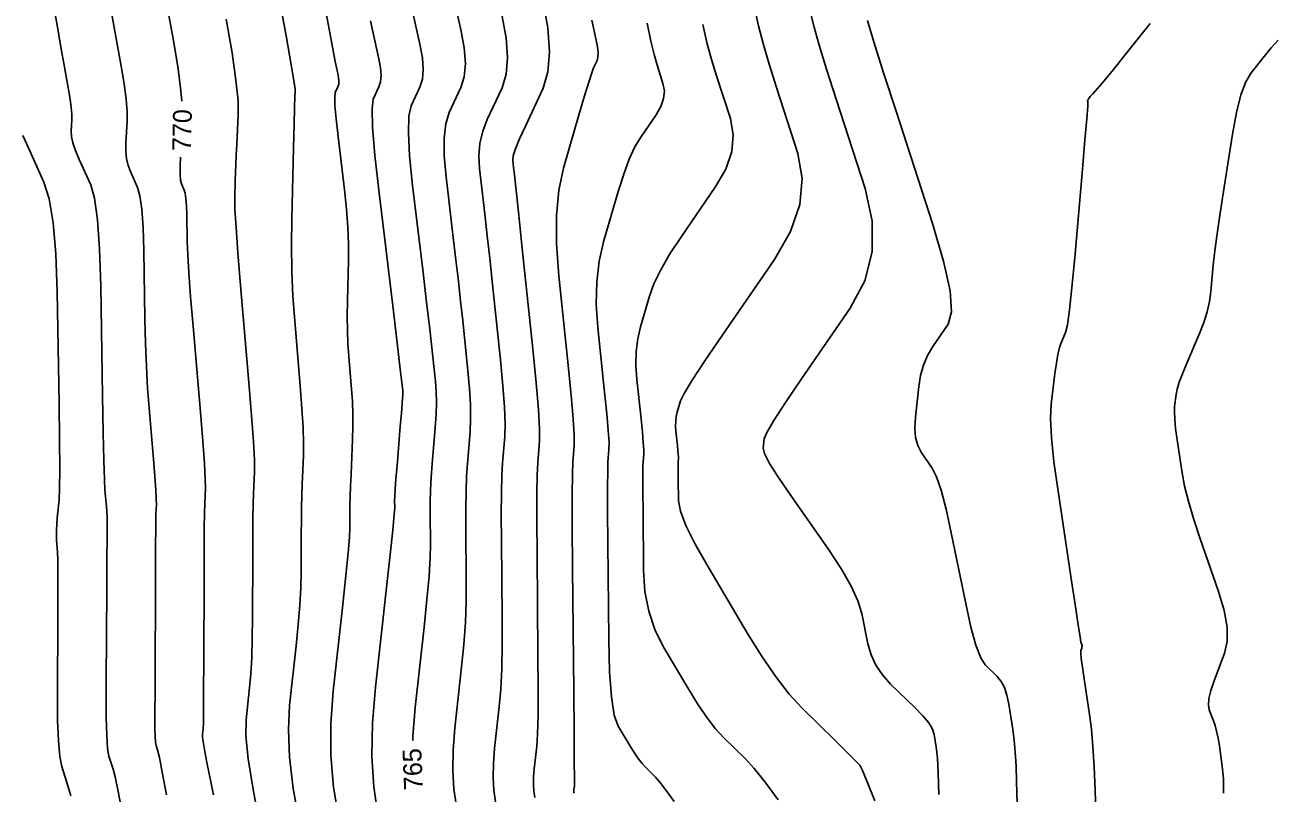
# Model space of a CAD drawing. Extents: x 2082232 to 2083549, y 592624 to 593832.
# Drawn here: x 2082571.85 to 2082618.39, y 593085.62 to 593114.26 of the extents above; entities that cross this region are included whole.
import ezdxf

# ---------------------------------------------------------------- set-up
doc = ezdxf.new("R2010")
doc.units = 0
doc.layers.add('DT_X_Contour_Major', color=7, linetype='Continuous')
doc.layers.add('DT_X_Contour_Minor', color=7, linetype='Continuous')

msp = doc.modelspace()

# ---------------------------------------------------------------- linework, layer by layer
at = {"layer": 'DT_X_Contour_Major'}
for points in [[(2082577.694, 593111.422), (2082577.663, 593111.807), (2082577.555, 593112.629), (2082577.394, 593113.601), (2082576.895, 593116.391)], [(2082586.309, 593087.578), (2082586.311, 593087.727), (2082586.4, 593088.81), (2082586.731, 593091.808), (2082586.839, 593092.844), (2082586.915, 593093.705), (2082586.959, 593094.391), (2082586.971, 593094.902), (2082586.961, 593096.029), (2082586.962, 593096.462), (2082586.976, 593096.917), (2082587, 593097.394), (2082587.036, 593097.892), (2082587.148, 593099.25), (2082587.18, 593099.739), (2082587.192, 593100.188), (2082587.185, 593100.596), (2082587.158, 593100.964), (2082587.06, 593101.892), (2082587.009, 593102.349), (2082586.932, 593103.024), (2082586.826, 593103.917), (2082586.694, 593105.027), (2082586.304, 593108.28), (2082586.191, 593109.38), (2082586.145, 593110.24), (2082586.166, 593110.861), (2082586.254, 593111.241), (2082586.577, 593111.937), (2082586.668, 593112.234), (2082586.698, 593112.601), (2082586.666, 593113.038), (2082586.573, 593113.547), (2082586.244, 593114.997)], [(2082596.062, 593085.309), (2082595.762, 593085.725), (2082595.527, 593086.028), (2082595.359, 593086.218), (2082594.998, 593086.575), (2082594.859, 593086.726), (2082594.713, 593086.912), (2082594.561, 593087.134), (2082594.401, 593087.391), (2082593.967, 593088.123), (2082593.823, 593088.531), (2082593.717, 593089.206), (2082593.648, 593090.148), (2082593.617, 593091.356), (2082593.584, 593094.934), (2082593.575, 593096.13), (2082593.573, 593097.033), (2082593.577, 593097.645), (2082593.588, 593097.964), (2082593.626, 593098.426), (2082593.627, 593098.69), (2082593.6, 593099.136), (2082593.546, 593099.763), (2082593.464, 593100.573), (2082593.21, 593102.975), (2082593.152, 593103.851), (2082593.169, 593104.677), (2082593.261, 593105.453), (2082593.427, 593106.179), (2082593.971, 593108.049), (2082594.176, 593108.702), (2082594.384, 593109.258), (2082594.595, 593109.716), (2082594.81, 593110.078), (2082595.385, 593110.912), (2082595.562, 593111.219), (2082595.664, 593111.516), (2082595.69, 593111.803), (2082595.64, 593112.08), (2082595.405, 593112.804), (2082595.307, 593113.153), (2082595.187, 593113.66), (2082595.048, 593114.324)], [(2082611.83, 593083.285), (2082611.755, 593085.733), (2082611.72, 593086.598), (2082611.674, 593087.357), (2082611.616, 593088.01), (2082611.546, 593088.558), (2082611.343, 593089.877), (2082611.278, 593090.314), (2082611.236, 593090.637), (2082611.216, 593090.844), (2082611.218, 593090.936), (2082611.253, 593091.03), (2082611.263, 593091.065), (2082611.267, 593091.099), (2082611.265, 593091.133), (2082611.257, 593091.166), (2082611.227, 593091.254), (2082611.194, 593091.431), (2082611.12, 593091.898), (2082611.004, 593092.655), (2082610.846, 593093.701), (2082610.37, 593096.877), (2082610.22, 593097.973), (2082610.128, 593098.878), (2082610.093, 593099.593), (2082610.116, 593100.117), (2082610.254, 593101.261), (2082610.308, 593101.654), (2082610.363, 593101.977), (2082610.422, 593102.229), (2082610.484, 593102.41), (2082610.652, 593102.799), (2082610.72, 593103.082), (2082610.8, 593103.639), (2082610.891, 593104.47), (2082610.994, 593105.575), (2082611.282, 593108.889), (2082611.376, 593109.978), (2082611.441, 593110.759), (2082611.478, 593111.233), (2082611.486, 593111.399), (2082611.469, 593111.432), (2082611.477, 593111.457), (2082611.512, 593111.509), (2082611.575, 593111.587), (2082611.665, 593111.692), (2082611.943, 593112.005), (2082612.078, 593112.163), (2082612.277, 593112.403), (2082612.538, 593112.724), (2082612.861, 593113.127), (2082613.809, 593114.31)], [(2082578.878, 593085.562), (2082578.635, 593086.763), (2082578.556, 593087.167), (2082578.502, 593087.477), (2082578.473, 593087.694), (2082578.469, 593087.818), (2082578.491, 593088.022), (2082578.499, 593088.236), (2082578.506, 593088.722), (2082578.511, 593089.481), (2082578.516, 593090.514), (2082578.525, 593093.631), (2082578.53, 593094.681), (2082578.536, 593095.494), (2082578.543, 593096.069), (2082578.551, 593096.406), (2082578.576, 593096.988), (2082578.571, 593097.329), (2082578.539, 593097.916), (2082578.478, 593098.748), (2082578.389, 593099.826), (2082578.116, 593103.027), (2082578.025, 593104.124), (2082577.959, 593105.015), (2082577.916, 593105.7), (2082577.898, 593106.179), (2082577.881, 593107.18), (2082577.871, 593107.52), (2082577.852, 593107.788), (2082577.825, 593107.983), (2082577.79, 593108.106), (2082577.684, 593108.339), (2082577.653, 593108.471), (2082577.637, 593108.694), (2082577.638, 593109.008), (2082577.651, 593109.325)]]:
    msp.add_lwpolyline(points, dxfattribs=at)
at = {"layer": 'DT_X_Contour_Minor'}
for points in [[(2082587.935, 593085.141), (2082587.84, 593085.772), (2082587.799, 593086.468), (2082587.813, 593087.227), (2082587.88, 593088.049), (2082588.131, 593090.327), (2082588.213, 593091.168), (2082588.269, 593091.983), (2082588.3, 593092.77), (2082588.306, 593093.532), (2082588.288, 593095.527), (2082588.286, 593096.236), (2082588.296, 593096.87), (2082588.316, 593097.427), (2082588.347, 593097.907), (2082588.444, 593099.085), (2082588.466, 593099.56), (2082588.461, 593100.098), (2082588.428, 593100.702), (2082588.368, 593101.37), (2082588.171, 593103.237), (2082588.093, 593103.956), (2082588.009, 593104.711), (2082587.917, 593105.504), (2082587.819, 593106.333), (2082587.548, 593108.593), (2082587.479, 593109.379), (2082587.477, 593110.04), (2082587.541, 593110.578), (2082587.671, 593110.991), (2082588.107, 593111.928), (2082588.229, 593112.326), (2082588.269, 593112.82), (2082588.227, 593113.41), (2082588.102, 593114.094), (2082587.658, 593116.046)], [(2082582.083, 593084.505), (2082581.853, 593085.798), (2082581.715, 593086.96), (2082581.67, 593087.99), (2082581.716, 593088.888), (2082581.96, 593091.107), (2082582.041, 593091.903), (2082582.099, 593092.624), (2082582.135, 593093.272), (2082582.148, 593093.847), (2082582.152, 593095.279), (2082582.156, 593095.799), (2082582.163, 593096.283), (2082582.174, 593096.731), (2082582.189, 593097.145), (2082582.234, 593098.199), (2082582.239, 593098.658), (2082582.22, 593099.246), (2082582.178, 593099.961), (2082582.112, 593100.805), (2082581.905, 593103.225), (2082581.84, 593104.144), (2082581.801, 593105.084), (2082581.787, 593106.046), (2082581.799, 593107.03), (2082581.864, 593109.682), (2082581.886, 593110.557), (2082581.902, 593111.194), (2082581.913, 593111.592), (2082581.918, 593111.752), (2082581.924, 593111.86), (2082581.887, 593112.109), (2082581.775, 593112.773), (2082581.585, 593113.852), (2082581.319, 593115.347)], [(2082583.546, 593084.664), (2082583.355, 593085.838), (2082583.257, 593087.023), (2082583.252, 593088.218), (2082583.339, 593089.423), (2082583.695, 593092.65), (2082583.812, 593093.736), (2082583.896, 593094.576), (2082583.946, 593095.168), (2082583.963, 593095.513), (2082583.965, 593096.103), (2082583.968, 593096.357), (2082583.977, 593096.677), (2082583.99, 593097.063), (2082584.008, 593097.514), (2082584.063, 593098.804), (2082584.076, 593099.285), (2082584.074, 593099.758), (2082584.057, 593100.225), (2082584.026, 593100.685), (2082583.921, 593101.903), (2082583.889, 593102.374), (2082583.87, 593102.874), (2082583.864, 593103.403), (2082583.872, 593103.961), (2082583.909, 593105.487), (2082583.91, 593106.081), (2082583.886, 593106.717), (2082583.835, 593107.396), (2082583.759, 593108.117), (2082583.522, 593110.097), (2082583.449, 593110.756), (2082583.407, 593111.251), (2082583.397, 593111.579), (2082583.418, 593111.742), (2082583.518, 593111.957), (2082583.546, 593112.048), (2082583.555, 593112.161), (2082583.545, 593112.296), (2082583.517, 593112.453), (2082583.415, 593112.899), (2082583.349, 593113.233), (2082583.225, 593113.901), (2082583.043, 593114.902)], [(2082590.861, 593085.458), (2082590.826, 593085.691), (2082590.811, 593085.947), (2082590.816, 593086.226), (2082590.841, 593086.528), (2082590.933, 593087.366), (2082590.962, 593087.816), (2082590.979, 593088.537), (2082590.984, 593089.529), (2082590.977, 593090.792), (2082590.943, 593094.523), (2082590.935, 593095.785), (2082590.936, 593096.775), (2082590.947, 593097.491), (2082590.968, 593097.935), (2082591.035, 593098.756), (2082591.038, 593099.2), (2082590.998, 593099.919), (2082590.915, 593100.913), (2082590.788, 593102.181), (2082590.392, 593105.927), (2082590.26, 593107.169), (2082590.163, 593108.086), (2082590.099, 593108.678), (2082590.07, 593108.944), (2082590.037, 593109.219), (2082590.057, 593109.376), (2082590.142, 593109.64), (2082590.292, 593110.012), (2082590.507, 593110.49), (2082591.166, 593111.908), (2082591.351, 593112.512), (2082591.412, 593113.26), (2082591.347, 593114.152), (2082591.158, 593115.188)], [(2082575.451, 593085.037), (2082575.313, 593085.738), (2082575.208, 593086.231), (2082575.134, 593086.517), (2082574.981, 593087.002), (2082574.931, 593087.284), (2082574.898, 593087.764), (2082574.88, 593088.444), (2082574.878, 593089.323), (2082574.893, 593091.932), (2082574.898, 593092.82), (2082574.902, 593093.527), (2082574.905, 593094.053), (2082574.906, 593094.398), (2082574.909, 593095.076), (2082574.909, 593095.304), (2082574.911, 593095.478), (2082574.912, 593095.599), (2082574.914, 593095.667), (2082574.918, 593095.778), (2082574.917, 593095.842), (2082574.911, 593095.953), (2082574.9, 593096.111), (2082574.883, 593096.315), (2082574.831, 593096.92), (2082574.811, 593097.311), (2082574.789, 593098.027), (2082574.766, 593099.07), (2082574.741, 593100.438), (2082574.673, 593104.523), (2082574.63, 593105.908), (2082574.554, 593106.999), (2082574.444, 593107.796), (2082574.3, 593108.298), (2082573.871, 593109.247), (2082573.731, 593109.579), (2082573.634, 593109.865), (2082573.579, 593110.103), (2082573.567, 593110.294), (2082573.591, 593110.74), (2082573.591, 593110.936), (2082573.57, 593111.186), (2082573.53, 593111.493), (2082573.47, 593111.855), (2082573.284, 593112.895), (2082573.201, 593113.359), (2082573.093, 593113.971), (2082572.96, 593114.731)], [(2082577.125, 593085.56), (2082576.965, 593086.406), (2082576.859, 593086.946), (2082576.806, 593087.18), (2082576.739, 593087.396), (2082576.717, 593087.521), (2082576.702, 593087.734), (2082576.694, 593088.035), (2082576.693, 593088.425), (2082576.7, 593089.582), (2082576.702, 593090.061), (2082576.705, 593090.632), (2082576.707, 593091.294), (2082576.71, 593092.048), (2082576.716, 593094.179), (2082576.719, 593094.894), (2082576.723, 593095.442), (2082576.727, 593095.823), (2082576.732, 593096.037), (2082576.747, 593096.383), (2082576.744, 593096.586), (2082576.725, 593096.934), (2082576.689, 593097.429), (2082576.636, 593098.07), (2082576.473, 593099.974), (2082576.418, 593100.717), (2082576.374, 593101.521), (2082576.341, 593102.385), (2082576.319, 593103.309), (2082576.277, 593105.852), (2082576.251, 593106.714), (2082576.203, 593107.393), (2082576.134, 593107.889), (2082576.045, 593108.202), (2082575.777, 593108.793), (2082575.692, 593109.025), (2082575.635, 593109.279), (2082575.608, 593109.555), (2082575.611, 593109.853), (2082575.656, 593110.675), (2082575.654, 593111.035), (2082575.616, 593111.497), (2082575.542, 593112.061), (2082575.432, 593112.728), (2082575.089, 593114.643)], [(2082580.619, 593084.346), (2082580.351, 593085.758), (2082580.174, 593086.897), (2082580.088, 593087.762), (2082580.092, 593088.353), (2082580.226, 593089.565), (2082580.27, 593090.069), (2082580.303, 593090.673), (2082580.323, 593091.377), (2082580.332, 593092.18), (2082580.339, 593094.455), (2082580.343, 593095.24), (2082580.349, 593095.888), (2082580.358, 593096.4), (2082580.37, 593096.775), (2082580.405, 593097.594), (2082580.402, 593098.032), (2082580.366, 593098.733), (2082580.299, 593099.697), (2082580.199, 593100.925), (2082579.889, 593104.548), (2082579.788, 593105.769), (2082579.718, 593106.715), (2082579.678, 593107.385), (2082579.669, 593107.781), (2082579.686, 593108.469), (2082579.694, 593108.746), (2082579.707, 593109.061), (2082579.723, 593109.415), (2082579.744, 593109.807), (2082579.804, 593110.903), (2082579.792, 593111.434), (2082579.714, 593112.207), (2082579.569, 593113.22), (2082579.356, 593114.474)], [(2082585.009, 593084.823), (2082584.854, 593085.854), (2082584.788, 593086.989), (2082584.81, 593088.228), (2082584.919, 593089.57), (2082585.33, 593093.288), (2082585.464, 593094.52), (2082585.56, 593095.428), (2082585.617, 593096.012), (2082585.636, 593096.271), (2082585.633, 593096.531), (2082585.638, 593096.685), (2082585.655, 593096.953), (2082585.683, 593097.334), (2082585.722, 593097.829), (2082585.843, 593099.302), (2082585.883, 593099.787), (2082585.912, 593100.141), (2082585.929, 593100.362), (2082585.936, 593100.45), (2082585.938, 593100.51), (2082585.939, 593100.53), (2082585.939, 593100.546), (2082585.939, 593100.558), (2082585.939, 593100.566), (2082585.938, 593100.581), (2082585.937, 593100.587), (2082585.937, 593100.593), (2082585.937, 593100.6), (2082585.937, 593100.607), (2082585.938, 593100.626), (2082585.914, 593100.829), (2082585.843, 593101.425), (2082585.725, 593102.413), (2082585.56, 593103.793), (2082585.055, 593107.998), (2082584.9, 593109.398), (2082584.812, 593110.448), (2082584.79, 593111.146), (2082584.836, 593111.492), (2082585.048, 593111.947), (2082585.107, 593112.141), (2082585.127, 593112.381), (2082585.106, 593112.667), (2082585.045, 593113), (2082584.83, 593113.948), (2082584.732, 593114.413)], [(2082589.398, 593085.299), (2082589.333, 593085.732), (2082589.305, 593086.207), (2082589.314, 593086.726), (2082589.36, 593087.289), (2082589.532, 593088.847), (2082589.588, 593089.492), (2082589.624, 593090.26), (2082589.642, 593091.15), (2082589.642, 593092.162), (2082589.615, 593095.025), (2082589.611, 593096.011), (2082589.616, 593096.822), (2082589.631, 593097.459), (2082589.657, 593097.921), (2082589.739, 593098.92), (2082589.752, 593099.38), (2082589.73, 593100.009), (2082589.672, 593100.807), (2082589.578, 593101.775), (2082589.281, 593104.582), (2082589.177, 593105.563), (2082589.086, 593106.399), (2082589.008, 593107.091), (2082588.944, 593107.638), (2082588.792, 593108.906), (2082588.768, 593109.378), (2082588.81, 593109.84), (2082588.916, 593110.295), (2082589.089, 593110.74), (2082589.637, 593111.918), (2082589.79, 593112.419), (2082589.84, 593113.04), (2082589.787, 593113.781), (2082589.63, 593114.641)], [(2082592.324, 593085.617), (2082592.319, 593085.65), (2082592.317, 593085.686), (2082592.318, 593085.725), (2082592.321, 593085.768), (2082592.334, 593085.885), (2082592.336, 593086.14), (2082592.333, 593086.814), (2082592.325, 593087.908), (2082592.312, 593089.422), (2082592.27, 593094.02), (2082592.259, 593095.559), (2082592.256, 593096.727), (2082592.263, 593097.524), (2082592.278, 593097.95), (2082592.33, 593098.591), (2082592.331, 593098.957), (2082592.294, 593099.576), (2082592.219, 593100.448), (2082592.105, 593101.572), (2082591.753, 593104.906), (2082591.665, 593106.095), (2082591.664, 593107.16), (2082591.752, 593108.103), (2082591.929, 593108.922), (2082592.516, 593110.942), (2082592.714, 593111.617), (2082592.87, 593112.13), (2082592.982, 593112.478), (2082593.052, 593112.663), (2082593.179, 593112.937), (2082593.213, 593113.062), (2082593.22, 593113.23), (2082593.198, 593113.442), (2082593.149, 593113.697), (2082592.981, 593114.436)], [(2082603.545, 593085.333), (2082603.255, 593086.036), (2082603.077, 593086.464), (2082603.011, 593086.616), (2082602.983, 593086.658), (2082602.916, 593086.728), (2082602.737, 593086.907), (2082602.446, 593087.196), (2082602.043, 593087.594), (2082600.819, 593088.802), (2082600.348, 593089.314), (2082599.854, 593089.947), (2082599.337, 593090.698), (2082598.796, 593091.57), (2082597.325, 593094.053), (2082596.841, 593094.906), (2082596.495, 593095.6), (2082596.287, 593096.137), (2082596.215, 593096.516), (2082596.208, 593097.315), (2082596.206, 593097.583), (2082596.205, 593097.785), (2082596.206, 593097.921), (2082596.209, 593097.993), (2082596.217, 593098.096), (2082596.217, 593098.155), (2082596.211, 593098.254), (2082596.199, 593098.395), (2082596.181, 593098.576), (2082596.124, 593099.113), (2082596.111, 593099.308), (2082596.115, 593099.493), (2082596.136, 593099.666), (2082596.173, 593099.829), (2082596.294, 593100.247), (2082596.426, 593100.517), (2082596.728, 593101.012), (2082597.202, 593101.734), (2082597.848, 593102.681), (2082599.798, 593105.51), (2082600.4, 593106.553), (2082600.745, 593107.561), (2082600.833, 593108.533), (2082600.663, 593109.471), (2082599.867, 593111.926), (2082599.594, 593112.795), (2082599.371, 593113.562), (2082599.198, 593114.226), (2082599.076, 593114.787)], [(2082605.926, 593085.572), (2082605.902, 593086.378), (2082605.89, 593086.665), (2082605.874, 593086.92), (2082605.854, 593087.144), (2082605.829, 593087.336), (2082605.756, 593087.807), (2082605.69, 593088.003), (2082605.547, 593088.236), (2082605.326, 593088.507), (2082605.028, 593088.815), (2082604.129, 593089.689), (2082603.823, 593090.028), (2082603.58, 593090.392), (2082603.4, 593090.779), (2082603.282, 593091.191), (2082603.053, 593092.32), (2082602.911, 593092.785), (2082602.658, 593093.334), (2082602.294, 593093.968), (2082601.82, 593094.686), (2082600.405, 593096.711), (2082599.943, 593097.392), (2082599.617, 593097.915), (2082599.427, 593098.28), (2082599.372, 593098.487), (2082599.41, 593098.829), (2082599.507, 593099.065), (2082599.771, 593099.515), (2082600.203, 593100.182), (2082600.801, 593101.063), (2082602.619, 593103.7), (2082603.165, 593104.721), (2082603.44, 593105.805), (2082603.443, 593106.954), (2082603.175, 593108.167), (2082602.098, 593111.487), (2082601.738, 593112.616), (2082601.463, 593113.512), (2082601.274, 593114.177), (2082601.171, 593114.609)], [(2082608.878, 593084.429), (2082608.828, 593086.055), (2082608.805, 593086.634), (2082608.773, 593087.149), (2082608.731, 593087.6), (2082608.681, 593087.989), (2082608.535, 593088.939), (2082608.466, 593089.271), (2082608.37, 593089.554), (2082608.247, 593089.788), (2082608.096, 593089.972), (2082607.657, 593090.399), (2082607.488, 593090.662), (2082607.31, 593091.132), (2082607.123, 593091.808), (2082606.927, 593092.69), (2082606.391, 593095.32), (2082606.197, 593096.21), (2082606.013, 593096.91), (2082605.841, 593097.418), (2082605.68, 593097.736), (2082605.267, 593098.328), (2082605.137, 593098.576), (2082605.058, 593098.876), (2082605.029, 593099.228), (2082605.05, 593099.633), (2082605.175, 593100.78), (2082605.243, 593101.195), (2082605.353, 593101.582), (2082605.505, 593101.938), (2082605.699, 593102.266), (2082606.274, 593103.099), (2082606.399, 593103.569), (2082606.343, 593104.353), (2082606.105, 593105.451), (2082605.687, 593106.863), (2082604.33, 593111.048), (2082603.881, 593112.436), (2082603.555, 593113.463), (2082603.349, 593114.128), (2082603.265, 593114.43)], [(2082599.932, 593085.37), (2082599.446, 593086.028), (2082599.036, 593086.54), (2082598.701, 593086.906), (2082597.908, 593087.688), (2082597.603, 593088.02), (2082597.283, 593088.429), (2082596.949, 593088.916), (2082596.599, 593089.48), (2082595.646, 593091.088), (2082595.332, 593091.718), (2082595.106, 593092.403), (2082594.968, 593093.142), (2082594.916, 593093.936), (2082594.896, 593096.125), (2082594.891, 593096.856), (2082594.889, 593097.409), (2082594.892, 593097.783), (2082594.899, 593097.978), (2082594.922, 593098.261), (2082594.922, 593098.422), (2082594.906, 593098.695), (2082594.872, 593099.079), (2082594.823, 593099.574), (2082594.667, 593101.044), (2082594.632, 593101.579), (2082594.642, 593102.085), (2082594.698, 593102.56), (2082594.8, 593103.004), (2082595.133, 593104.148), (2082595.301, 593104.609), (2082595.556, 593105.135), (2082595.899, 593105.725), (2082596.329, 593106.379), (2082597.591, 593108.211), (2082597.981, 593108.886), (2082598.205, 593109.538), (2082598.261, 593110.168), (2082598.152, 593110.776), (2082597.636, 593112.365), (2082597.45, 593112.974), (2082597.279, 593113.611), (2082597.123, 593114.275)], [(2082618.574, 593113.688), (2082618.325, 593113.409), (2082618.107, 593113.148), (2082617.567, 593112.474), (2082617.373, 593112.142), (2082617.193, 593111.65), (2082617.03, 593110.999), (2082616.881, 593110.19), (2082616.505, 593107.817), (2082616.378, 593106.993), (2082616.278, 593106.3), (2082616.205, 593105.736), (2082616.16, 593105.304), (2082616.075, 593104.325), (2082616.024, 593103.951), (2082615.937, 593103.565), (2082615.812, 593103.167), (2082615.651, 593102.756), (2082615.171, 593101.645), (2082615.011, 593101.259), (2082614.891, 593100.937), (2082614.811, 593100.677), (2082614.771, 593100.48), (2082614.717, 593100.039), (2082614.709, 593099.837), (2082614.722, 593099.562), (2082614.757, 593099.213), (2082614.815, 593098.79), (2082614.999, 593097.566), (2082615.092, 593097.07), (2082615.233, 593096.5), (2082615.422, 593095.857), (2082615.66, 593095.141), (2082616.357, 593093.132), (2082616.567, 593092.424), (2082616.675, 593091.807), (2082616.68, 593091.28), (2082616.583, 593090.845), (2082616.188, 593089.804), (2082616.065, 593089.444), (2082615.995, 593089.143), (2082615.977, 593088.902), (2082616.012, 593088.721), (2082616.173, 593088.318), (2082616.231, 593088.145), (2082616.286, 593087.932), (2082616.338, 593087.676), (2082616.386, 593087.379), (2082616.509, 593086.53), (2082616.539, 593086.144), (2082616.537, 593085.623)], [(2082573.556, 593085.515), (2082573.462, 593085.853), (2082573.223, 593086.609), (2082573.146, 593086.99), (2082573.092, 593087.567), (2082573.063, 593088.34), (2082573.057, 593089.308), (2082573.074, 593092.152), (2082573.078, 593093.106), (2082573.077, 593093.834), (2082573.071, 593094.337), (2082573.061, 593094.615), (2082573.026, 593095.054), (2082573.018, 593095.23), (2082573.019, 593095.427), (2082573.031, 593095.646), (2082573.051, 593095.886), (2082573.12, 593096.555), (2082573.139, 593096.969), (2082573.146, 593097.708), (2082573.139, 593098.773), (2082573.12, 593100.164), (2082573.05, 593104.307), (2082573, 593105.728), (2082572.901, 593106.883), (2082572.752, 593107.772), (2082572.555, 593108.394), (2082571.964, 593109.701), (2082571.77, 593110.133)]]:
    msp.add_lwpolyline(points, dxfattribs=at)

# ---------------------------------------------------------------- texts
at = {"layer": 'DT_X_Contour_Major'}
for s, rotation, p in [('770', 88.8131, (2082578.04, 593109.551)), ('765', 92.4059, (2082586.688, 593085.747))]:
    msp.add_text(s, height=0.7, rotation=rotation, dxfattribs=at).set_placement(p)

doc.saveas('drawing.dxf')
